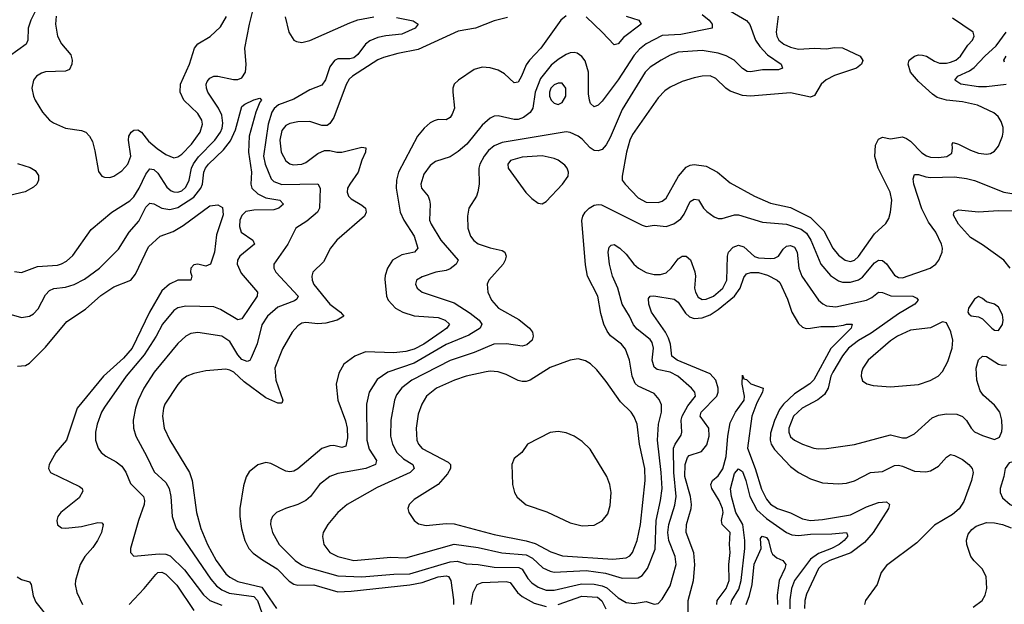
# Model space of a CAD drawing. Header units: inches. Extents: x 1173000 to 1307049, y 522583 to 678455.
# Tile 571 of 617: x 1232721 to 1237638, y 656011 to 658932. Entities that reach past the tile are written whole.
import ezdxf

# ---------------------------------------------------------------- set-up
doc = ezdxf.new("R2010")
doc.units = ezdxf.units.IN
doc.header["$MEASUREMENT"] = 0
doc.layers.add('B2635', color=7, linetype='Continuous')

msp = doc.modelspace()

# ---------------------------------------------------------------- linework, layer by layer
at = {"layer": 'B2635', "color": 5}
for points, elevation in [([(1236074.7, 659090), (1236350, 658926.9), (1236368.2, 658908.2), (1236395, 658830), (1236417.6, 658797.6), (1236456.4, 658756.4), (1236523.1, 658710), (1236530.3, 658690), (1236510, 658681.8), (1236430, 658681), (1236371.4, 658671.4), (1236353.4, 658673.4), (1236330, 658687.7), (1236289.8, 658730), (1236250, 658750.9), (1236210, 658764.4), (1236130, 658777.9), (1236010, 658769.2), (1235970, 658755), (1235924.4, 658730), (1235870, 658694.7), (1235844.3, 658670), (1235730, 658482.4), (1235670, 658343.5), (1235650, 658306), (1235630, 658283.1), (1235610, 658276.1), (1235590, 658278.8), (1235570, 658290.9), (1235530, 658335.1), (1235509.9, 658349.9), (1235470, 658367.7), (1235450, 658371.2), (1235130, 658318.5), (1235090, 658300.7), (1235062.7, 658277.3), (1235040.5, 658250), (1235018.3, 658210), (1235013.5, 658190), (1235014.7, 658110), (1235009.2, 658070.8), (1235002.7, 658050), (1234963.8, 657990), (1234957.1, 657950), (1234958.2, 657890), (1234972.1, 657850), (1234988.1, 657828.1), (1235010, 657811.9), (1235070, 657792.1), (1235130, 657778.7), (1235143, 657770), (1235150.3, 657750), (1235146, 657730), (1235135.2, 657710), (1235063.6, 657630), (1235055.8, 657610), (1235059.2, 657570), (1235076.8, 657530), (1235112.1, 657490), (1235213.8, 657433.8), (1235266.7, 657390), (1235281.7, 657370), (1235286, 657350), (1235279.5, 657330), (1235252.9, 657307.1), (1235230, 657299.8), (1235152.2, 657312.2), (1235088.5, 657310), (1234990, 657268.8), (1234870, 657228.3), (1234679.7, 657130), (1234630, 657092.8), (1234603.1, 657056.9), (1234592.8, 657030), (1234574.6, 656930), (1234572.6, 656850), (1234582.1, 656810), (1234604.8, 656770), (1234637.4, 656737.4), (1234684.2, 656710), (1234691, 656690), (1234671.1, 656668.9), (1234506.2, 656593.8), (1234356.5, 656510), (1234310, 656469.7), (1234259, 656410), (1234236.5, 656370), (1234232.6, 656350), (1234240.2, 656310), (1234269.6, 656269.6), (1234308.8, 656248.8), (1234389.9, 656230.1), (1234574.6, 656245.4), (1234650, 656242.8), (1234890, 656311.9), (1235010, 656294.7), (1235128.4, 656268.4), (1235250, 656257.5), (1235281.2, 656241.2), (1235333.4, 656193.4), (1235370, 656175.6), (1235390, 656171), (1235550, 656179.7), (1235646.8, 656166.8), (1235730, 656141.8), (1235810, 656143.1), (1235830, 656154.5), (1235856.2, 656190), (1235894.1, 656285.9), (1235899.5, 656430), (1235921.9, 656530), (1235928.9, 656590), (1235924.8, 656670), (1235906.5, 656830), (1235911, 656910), (1235925.6, 656970), (1235926.6, 657006.6), (1235914.5, 657034.5), (1235890, 657064.4), (1235810, 657100.5), (1235794.5, 657114.5), (1235779.9, 657150), (1235766.6, 657230), (1235745.8, 657285.8), (1235726.3, 657310), (1235671.7, 657351.7), (1235654.7, 657374.7), (1235638.6, 657410), (1235623.2, 657463.2), (1235607.4, 657550), (1235557.2, 657650), (1235546.9, 657706.9), (1235528.2, 657928.2), (1235533.7, 657950), (1235545.4, 657970), (1235564.5, 657990), (1235590, 658005.1), (1235610, 658009.1), (1235625.9, 658005.9), (1235830, 657904.2), (1235850, 657899), (1235890, 657904.9), (1235950, 657898.6), (1235988.4, 657911.6), (1236023.3, 657936.7), (1236040.2, 657959.8), (1236070, 658023.1), (1236090, 658035.6), (1236111.8, 658031.8), (1236136.5, 657990), (1236153.3, 657973.3), (1236190, 657946.9), (1236210, 657939.1), (1236230, 657938), (1236290, 657956.2), (1236310, 657957.1), (1236430, 657920.4), (1236550.5, 657909.5), (1236624.4, 657884.4), (1236650, 657865.1), (1236672.7, 657830), (1236722.4, 657710), (1236770, 657652.7), (1236810, 657626.4), (1236830, 657620.8), (1236870, 657620.1), (1236910, 657632.3), (1236930, 657645.3), (1236990, 657716.6), (1237010, 657729.4), (1237030, 657729.3), (1237050, 657712.1), (1237090, 657654.5), (1237110, 657643.5), (1237130, 657641.2), (1237267.6, 657690), (1237296.9, 657710), (1237311.5, 657730), (1237327.8, 657770), (1237329.6, 657790), (1237325.1, 657810), (1237296, 657870), (1237260, 657920), (1237226.4, 657986.4), (1237186.3, 658110), (1237182.8, 658137.2), (1237190, 658158.7), (1237210, 658158.6), (1237246.2, 658146.2), (1237270, 658143.2), (1237390, 658145.9), (1237450, 658138.2), (1237490, 658127.8), (1237636.5, 658070), (1237724.7, 658055.3)], 1260), ([(1232815.7, 659010), (1232775.8, 658930), (1232763, 658890), (1232760.5, 658830), (1232753, 658810), (1232670.2, 658750)], 1160), ([(1232694, 657674), (1232730, 657669.2), (1232810, 657698.6), (1232910, 657705.7), (1232928.9, 657711.1), (1232955, 657725), (1232986.7, 657753.3), (1233077.3, 657882.7), (1233180.9, 657970), (1233270, 658027.3), (1233290, 658046.5), (1233317.4, 658090), (1233350, 658159.2), (1233370, 658185.8), (1233390, 658183.2), (1233410, 658164.3), (1233455.3, 658095.3), (1233477, 658077), (1233490, 658071), (1233510, 658069.7), (1233530, 658077.3), (1233550, 658094.8), (1233566.3, 658130), (1233578.4, 658190), (1233588.6, 658211.4), (1233614.4, 658245.6), (1233694.4, 658330), (1233723.5, 658370), (1233731.9, 658390), (1233735.2, 658415.2), (1233730, 658454.3), (1233714, 658490), (1233660.6, 658570), (1233653, 658590), (1233652.7, 658610), (1233657.5, 658622.5), (1233670, 658639), (1233690, 658649.1), (1233710, 658649.1), (1233787.6, 658632.4), (1233810, 658633.4), (1233830, 658640.8), (1233848.8, 658670), (1233851.6, 658708.4), (1233844.7, 658790), (1233867.8, 658910), (1233898.5, 659030)], 1160), ([(1236130, 658957.8), (1236164.2, 658930), (1236179, 658910), (1236179.1, 658890), (1236022.3, 658857.7), (1235930, 658851.9), (1235849, 658811), (1235815.9, 658784.1), (1235790, 658755.2), (1235710, 658630.7), (1235630, 658525.3), (1235610, 658504.7), (1235590, 658496.9), (1235572.1, 658512.1), (1235566, 658530), (1235561.9, 658561.9), (1235561.1, 658670), (1235545.4, 658725.4), (1235528.4, 658748.4), (1235504.2, 658764.2), (1235490, 658767.7), (1235470, 658765.3), (1235450, 658757.3), (1235410, 658733.3), (1235375.3, 658704.7), (1235322.3, 658637.7), (1235295.7, 658570), (1235282.9, 658490), (1235270, 658467.3), (1235236.3, 658443.7), (1235210, 658433), (1235190, 658432.9), (1235110, 658451.9), (1235090, 658449.8), (1235070, 658440.3), (1235030, 658404.2), (1234953.4, 658310), (1234910, 658272.4), (1234870, 658246.3), (1234796.6, 658223.4), (1234770, 658203.9), (1234739.7, 658160.3), (1234724, 658110), (1234727.6, 658090), (1234760.2, 658050), (1234767.9, 658030), (1234771, 658010), (1234768.2, 657930), (1234775.5, 657910), (1234824.3, 657830), (1234911.3, 657730), (1234900.2, 657710), (1234870, 657687.1), (1234850, 657678.4), (1234798.4, 657670), (1234730, 657647.6), (1234703.1, 657630), (1234697.4, 657610), (1234706.3, 657590), (1234730.3, 657570), (1234890, 657516.3), (1234970, 657465.5), (1235016.3, 657430), (1235028.7, 657410), (1235020.6, 657390), (1234964, 657356), (1234850, 657308.2), (1234690, 657215.9), (1234559.6, 657170), (1234506.5, 657133.5), (1234465.5, 657070), (1234452.3, 657010), (1234453.9, 656830), (1234465.5, 656785.5), (1234502.9, 656730), (1234497.3, 656710), (1234449.9, 656689.9), (1234310, 656663.7), (1234270, 656649), (1234217.8, 656610), (1234173.8, 656550), (1234150, 656529), (1234110, 656509), (1234047.7, 656490), (1234002.4, 656470), (1233983.1, 656450), (1233975.2, 656430), (1233973.6, 656410), (1233983.5, 656370), (1234016.9, 656310), (1234096.5, 656230), (1234127.7, 656207.7), (1234150, 656197.9), (1234310, 656153.3), (1234430, 656147.3), (1234590, 656161.4), (1234670, 656163), (1234870, 656222.5), (1234905.5, 656225.5), (1234950, 656212.7), (1235010, 656209.2), (1235090, 656195.6), (1235214.3, 656194.3), (1235230, 656185.6), (1235258.9, 656138.9), (1235278.1, 656118.1), (1235310, 656096.8), (1235350, 656082.1), (1235390, 656080.9), (1235526.2, 656113.8), (1235590, 656110.7), (1235630, 656102.8), (1235652.8, 656092.8), (1235710, 656042.3), (1235750, 656020.4), (1235790, 656014.2), (1235850, 656025.1), (1235890, 656011.3), (1235910, 656014.9), (1235930, 656037), (1235970, 656103.6), (1235998.8, 656210), (1235993.7, 656250), (1235962.5, 656330), (1235957.5, 656370), (1235962.3, 656410), (1235993.4, 656506.6), (1235999.6, 656550), (1235987.7, 656670), (1235986.6, 656790), (1235993.9, 656810), (1236024.2, 656855.8), (1236027.8, 656870), (1236024.8, 656930), (1236028.9, 656950), (1236057.1, 657002.9), (1236095.4, 657050), (1236092.3, 657070), (1236076.5, 657090), (1236007.5, 657150), (1235970.2, 657170.2), (1235904.7, 657184.7), (1235890, 657195.3), (1235879.7, 657230), (1235886.5, 657290), (1235879.1, 657319.1), (1235870, 657333.8), (1235805.4, 657385.4), (1235786.3, 657406.3), (1235766.3, 657450), (1235729.9, 657509.9), (1235707.3, 657590), (1235682, 657650), (1235666.4, 657710), (1235660.6, 657770), (1235665.5, 657794.5), (1235674.3, 657805.7), (1235690, 657807.6), (1235717.3, 657790), (1235750, 657760.2), (1235788.4, 657710), (1235811.8, 657690), (1235850, 657668.3), (1235890, 657657.8), (1235921.9, 657658.1), (1235950, 657666.8), (1235974.4, 657690), (1236010, 657736.3), (1236030, 657749.4), (1236050, 657749.4), (1236071.3, 657731.3), (1236092.5, 657672.5), (1236095.4, 657650), (1236091.4, 657590), (1236096.3, 657570), (1236110, 657545.2), (1236130, 657534.3), (1236150, 657535.5), (1236186.4, 657550), (1236233.1, 657590), (1236252.8, 657630), (1236256, 657750), (1236261.5, 657770), (1236284.8, 657795.2), (1236310, 657804.8), (1236336.7, 657796.7), (1236390, 657748.3), (1236410, 657741.9), (1236470, 657737.9), (1236490, 657740.5), (1236509.9, 657750.1), (1236534.1, 657785.9), (1236550, 657799.7), (1236570, 657802.7), (1236590, 657794.6), (1236603.6, 657770), (1236612.1, 657690), (1236627.2, 657650), (1236711, 657531), (1236731.5, 657511.5), (1236750, 657501.4), (1236796.4, 657496.4), (1236950, 657529.6), (1236976.1, 657543.9), (1237010, 657571), (1237030, 657569.4), (1237072, 657552), (1237182, 657550), (1237200.9, 657540.9), (1237208.2, 657530), (1237192, 657510), (1237110, 657461.6), (1236973.9, 657366.1), (1236910, 657328.6), (1236860.4, 657290), (1236830, 657252), (1236781.9, 657170), (1236772.5, 657150), (1236758.8, 657090), (1236740.3, 657059.7), (1236707.5, 657032.5), (1236629.3, 656990), (1236586, 656950), (1236561.9, 656890), (1236561.4, 656870), (1236570, 656847.9), (1236590, 656830.2), (1236630, 656811.2), (1236687.7, 656790), (1236710, 656786.8), (1236750, 656788.5), (1236890, 656809), (1237070, 656857.5), (1237130, 656842.3), (1237150, 656842.9), (1237190, 656862.8), (1237278.2, 656941.8), (1237310, 656956.3), (1237350, 656962.7), (1237401.1, 656961.1), (1237429.4, 656949.4), (1237449.4, 656929.4), (1237472.9, 656890), (1237490, 656872.9), (1237530, 656853.7), (1237590, 656834), (1237613.8, 656846.2), (1237626.3, 656873.7), (1237628.4, 656891.6), (1237626.2, 656930), (1237616.3, 656970), (1237590, 657005.6), (1237534.6, 657054.6), (1237517.9, 657077.9), (1237502, 657130), (1237498.5, 657190), (1237510, 657232.2), (1237530, 657250.2), (1237550, 657248.4), (1237610, 657211), (1237630, 657206.2), (1237650, 657207)], 1240), ([(1232902.8, 658950), (1232898.9, 658910), (1232910.1, 658850), (1232930, 658811.5), (1232975.8, 658755.8), (1232981.8, 658730), (1232980.6, 658710), (1232970, 658683), (1232950, 658674.5), (1232850, 658671), (1232830, 658665.1), (1232804.9, 658650), (1232790, 658629.2), (1232781.1, 658590), (1232788.9, 658550), (1232798, 658530), (1232834, 658470), (1232870, 658430.3), (1232890, 658416.1), (1232950, 658390.2), (1233030, 658378.7), (1233050.2, 658370.2), (1233070, 658350.5), (1233083.6, 658323.6), (1233095.8, 658275.8), (1233113.9, 658173.9), (1233130, 658150.4), (1233144.9, 658144.9), (1233170, 658144), (1233190.6, 658149.4), (1233230, 658176.5), (1233260.7, 658210), (1233275.6, 658250), (1233264.5, 658330), (1233266.2, 658350), (1233277.6, 658370), (1233290, 658379.5), (1233310, 658380.9), (1233328.2, 658370), (1233364.1, 658324.1), (1233407.7, 658287.7), (1233450, 658258), (1233490, 658241.6), (1233510, 658245.7), (1233530, 658260.1), (1233579.3, 658310), (1233621.8, 658370), (1233633.5, 658410), (1233630.5, 658430), (1233610, 658462.3), (1233540.9, 658530), (1233522.5, 658570), (1233524.5, 658610), (1233569.4, 658710), (1233594.2, 658790), (1233610, 658811.2), (1233671.8, 658848.2), (1233723.4, 658896.6), (1233753.2, 658946.8)], 1180), ([(1234601.8, 658941.8), (1234685.5, 658925.5), (1234710.7, 658910), (1234696, 658890), (1234630, 658859.8), (1234549.4, 658850.6), (1234510, 658842.2), (1234470, 658826.3), (1234447.5, 658810), (1234410, 658758.3), (1234390, 658741.2), (1234370, 658735.5), (1234310, 658735.6), (1234292.5, 658727.5), (1234270, 658695.6), (1234248.7, 658631.3), (1234230, 658604.1), (1234170, 658580.5), (1234090, 658534.3), (1234013.9, 658506.1), (1233991.6, 658488.4), (1233979.2, 658470), (1233962.2, 658410), (1233937.7, 658250), (1233947.2, 658210), (1233977.2, 658137.2), (1233990, 658123), (1234030, 658108.8), (1234210, 658112.1), (1234221, 658090), (1234218.2, 657990), (1234208.1, 657970), (1234154.9, 657925.1), (1234099, 657890), (1234060.1, 657810), (1233990.3, 657710), (1233989.1, 657690), (1234000.2, 657670), (1234112.1, 657550), (1234105.2, 657534.8), (1234093.6, 657526.4), (1234010, 657495.3), (1233957.8, 657450), (1233930, 657406.9), (1233907.1, 657312.9), (1233877.2, 657242.8), (1233870, 657228.7), (1233856.3, 657223.7), (1233830, 657234), (1233810, 657256.5), (1233770, 657324.3), (1233730, 657349.9), (1233610, 657368.4), (1233575.6, 657364.4), (1233550, 657350.8), (1233510, 657314), (1233392.9, 657170), (1233341.2, 657090), (1233312.8, 657030), (1233299, 656990), (1233287, 656930), (1233288.6, 656890), (1233300.6, 656850), (1233356.1, 656750), (1233392.4, 656672.4), (1233450, 656619.3), (1233467.5, 656590), (1233476.2, 656550), (1233482.6, 656450), (1233501.4, 656390), (1233675.7, 656135.7), (1233703.4, 656103.4), (1233730, 656082.4), (1233766.5, 656066.5), (1233890.6, 656050), (1233909, 656029), (1233930, 655968.4)], 1160), ([(1235157.3, 658942.7), (1235090, 658925.9), (1234997.6, 658890), (1234910, 658873.7), (1234710, 658782.8), (1234610, 658763.1), (1234537.1, 658742.9), (1234509.7, 658730.3), (1234382, 658650), (1234366.2, 658633.8), (1234351.4, 658608.6), (1234290, 658443.5), (1234270, 658412.6), (1234256.3, 658403.7), (1234230, 658402.3), (1234170, 658423.5), (1234110, 658421.8), (1234070, 658412.2), (1234050, 658402.5), (1234030, 658377.2), (1234020.5, 658330), (1234026.8, 658270), (1234050, 658226.3), (1234070, 658210.9), (1234086.6, 658206.6), (1234129.4, 658210), (1234150, 658218.7), (1234210, 658263.2), (1234242.2, 658277.8), (1234270, 658278.3), (1234304.7, 658270), (1234329.3, 658269.3), (1234430, 658295.5), (1234450, 658292), (1234447.1, 658270), (1234429.5, 658230.5), (1234410.8, 658170), (1234368.7, 658110), (1234358.3, 658090), (1234355.5, 658070), (1234362.3, 658050), (1234376.3, 658036.3), (1234430, 658005.4), (1234447.1, 657990), (1234451.6, 657970), (1234442.7, 657950), (1234304.7, 657830), (1234273.1, 657790), (1234238, 657722), (1234184, 657670), (1234179.3, 657650), (1234181, 657630), (1234190, 657608), (1234270.2, 657510), (1234322.9, 657470), (1234338.9, 657450), (1234306.3, 657430), (1234250, 657415.3), (1234210, 657411.4), (1234150, 657418.7), (1234130, 657414.8), (1234110, 657401.5), (1234080.7, 657370), (1234033.3, 657286.7), (1233995, 657190), (1233999.8, 657130), (1234034.3, 657030), (1234030, 657015.1), (1234010, 657015), (1233950, 657042.5), (1233841.7, 657121.7), (1233790, 657169.9), (1233770, 657181), (1233750, 657185.3), (1233650, 657176.8), (1233590, 657163.5), (1233555.8, 657150), (1233530, 657131.9), (1233510, 657109.7), (1233445.5, 657010), (1233438.2, 656990), (1233433.9, 656950), (1233442.5, 656890), (1233470, 656830.3), (1233568.7, 656668.7), (1233581.3, 656630), (1233602.9, 656470), (1233625, 656390), (1233658.3, 656310), (1233701.8, 656230), (1233750, 656163.6), (1233770, 656145.9), (1233810, 656124.3), (1233930, 656095.9), (1234002.4, 655990)], 1180), ([(1235449.2, 658950.8), (1235424.1, 658930), (1235323.2, 658790), (1235266.9, 658730), (1235250, 658705.3), (1235227.7, 658650), (1235210, 658620.3), (1235190, 658615.7), (1235141.2, 658661.2), (1235110, 658679), (1235070, 658691.1), (1235030, 658695.2), (1234990, 658682), (1234911.5, 658630), (1234891.3, 658610), (1234883.8, 658590), (1234883.2, 658570), (1234891.8, 658490), (1234881.2, 658458.8), (1234870, 658442.4), (1234850, 658431.2), (1234810, 658432.4), (1234790, 658426.9), (1234770, 658415.8), (1234741.3, 658390), (1234707.6, 658350), (1234613.1, 658170), (1234603.3, 658130), (1234601.5, 658090), (1234621.2, 657970), (1234638.5, 657930), (1234690.1, 657850), (1234709.1, 657790), (1234692.2, 657770), (1234630, 657757.5), (1234582.8, 657730), (1234557.4, 657690), (1234545.7, 657654.3), (1234544.5, 657635.5), (1234552.6, 657550), (1234561.7, 657530), (1234597.5, 657490), (1234633.8, 657470), (1234690, 657452.2), (1234810, 657443.3), (1234845.2, 657430), (1234867.9, 657410), (1234854.2, 657390), (1234826.1, 657370), (1234739.3, 657310), (1234690, 657284.9), (1234650, 657273.7), (1234590, 657266.5), (1234448.3, 657271.7), (1234394.9, 657250), (1234340.2, 657210), (1234313.9, 657166.1), (1234302, 657110), (1234309.4, 657030), (1234347.5, 656927.5), (1234356.5, 656890), (1234357.3, 656842.7), (1234350, 656800.5), (1234330, 656793.7), (1234290, 656803.6), (1234270, 656803.2), (1234230.1, 656789.9), (1234110, 656686.8), (1234090, 656675.5), (1234070, 656671.8), (1234050, 656676.5), (1233974.3, 656714.3), (1233950, 656718.5), (1233910, 656708.3), (1233867, 656673), (1233851.8, 656648.2), (1233837.6, 656602.4), (1233820.1, 656490), (1233819.5, 656450), (1233827.9, 656390), (1233844.8, 656330), (1233865.1, 656290), (1233886.3, 656266.3), (1233932.5, 656232.5), (1234007.3, 656187.3), (1234067, 656127), (1234090, 656111), (1234110, 656105.5), (1234190, 656108.7), (1234310, 656073.6), (1234375.7, 656075.7), (1234670, 656107.2), (1234730, 656119.5), (1234810, 656147.8), (1234850, 656153.3), (1234862, 656150), (1234873.3, 656130), (1234887.6, 656032.4), (1234886.7, 656010)], 1220), ([(1234046.2, 658946.2), (1234065.5, 658870), (1234089.5, 658829.5), (1234102.5, 658822.5), (1234130, 658818), (1234170, 658827.1), (1234370, 658915.9), (1234410, 658930.1), (1234490, 658945.3)], 1160), ([(1235750, 658948.6), (1235813, 658930), (1235824.2, 658910), (1235736.9, 658843.1), (1235710, 658810.8), (1235690, 658805.3), (1235629.9, 658870), (1235550, 658946)], 1220), ([(1236509.5, 658950), (1236498.5, 658870), (1236501.8, 658850), (1236513, 658830), (1236536.5, 658810), (1236570, 658793.9), (1236610, 658785), (1236690, 658790.1), (1236750, 658785.7), (1236790, 658792.7), (1236830, 658791), (1236918.4, 658750), (1236932.4, 658727.6), (1236924.6, 658710), (1236899.5, 658690), (1236790, 658652.3), (1236748.5, 658631.5), (1236724.3, 658610), (1236690, 658553.5), (1236670, 658544.2), (1236570, 658565.4), (1236370.1, 658549.9), (1236330, 658553.6), (1236270, 658574.9), (1236247.9, 658590), (1236198.1, 658638.1), (1236170, 658651.5), (1236130, 658649.8), (1236090, 658640.7), (1236030, 658622.4), (1235970, 658593.8), (1235943.5, 658576.5), (1235910, 658541.5), (1235781.4, 658358.6), (1235768.7, 658330), (1235752.2, 658270), (1235729.1, 658150), (1235730.3, 658130), (1235744, 658110), (1235810, 658041), (1235850, 658020.6), (1235910, 658017.5), (1235930, 658024.7), (1235950, 658040.5), (1236010.7, 658149.3), (1236050, 658194.1), (1236070, 658204.7), (1236090, 658208.4), (1236150, 658200.1), (1236206.2, 658170), (1236270, 658116.3), (1236390.4, 658050.4), (1236470, 658015), (1236570, 657993.3), (1236670, 657943.1), (1236736.4, 657876.4), (1236782.6, 657790), (1236810, 657754.3), (1236843.2, 657730), (1236870, 657723.6), (1236890, 657730.8), (1236910, 657748.1), (1236990, 657861), (1237046.4, 657913.6), (1237061.5, 657938.5), (1237070.8, 657969.2), (1237076.1, 658030), (1237069, 658070), (1237008.9, 658190), (1236991.5, 658248.5), (1236994.6, 658305.5), (1237010, 658334), (1237030, 658344.4), (1237070, 658335.6), (1237130, 658345.9), (1237150, 658338.5), (1237170, 658323.9), (1237227.2, 658267.2), (1237250, 658251.8), (1237270, 658244.5), (1237310, 658242.5), (1237351.4, 658248.6), (1237375.7, 658264.3), (1237379.9, 658290), (1237377.3, 658310), (1237382.4, 658317.6), (1237409.8, 658310.2), (1237470, 658279.1), (1237510, 658264.7), (1237550, 658259.6), (1237570, 658262.8), (1237590, 658274), (1237610, 658300.2), (1237629.8, 658349.8), (1237633.2, 658370), (1237632.6, 658392.6), (1237623.5, 658423.5), (1237608.5, 658448.5), (1237586.7, 658466.7), (1237504.7, 658504.7), (1237430, 658521), (1237350, 658529.3), (1237303.5, 658543.5), (1237279.7, 658559.7), (1237210, 658622.9), (1237170.7, 658670), (1237158.2, 658710), (1237164, 658730), (1237189.6, 658750), (1237210, 658755.9), (1237230, 658755.2), (1237250, 658749.3), (1237290, 658724.1), (1237314.7, 658714.7), (1237350, 658713.8), (1237370, 658719.1), (1237395.5, 658730), (1237419, 658750), (1237455.5, 658804.5), (1237479.8, 658830), (1237488.6, 658850), (1237483.1, 658870), (1237380, 658940)], 1280), ([(1237648.5, 658608.5), (1237550, 658596.4), (1237510, 658596.2), (1237421.3, 658610), (1237391, 658630), (1237406.4, 658650), (1237464.1, 658675.9), (1237487.7, 658692.3), (1237541.2, 658750), (1237598.4, 658801.6), (1237647.6, 658870)], 1260), ([(1237638.8, 658718.8), (1237636.2, 658730), (1237647.5, 658750)], 1240), ([(1232678.6, 657458.6), (1232730, 657444), (1232768.9, 657451.1), (1232790, 657462.3), (1232812.3, 657487.7), (1232850, 657557.7), (1232870, 657578.4), (1232891.8, 657588.2), (1232950, 657595.4), (1232991.9, 657608.1), (1233044, 657636), (1233119.4, 657690), (1233214.7, 657785.3), (1233266.9, 657870), (1233315.1, 657924.9), (1233350, 657995.6), (1233370, 658015.2), (1233390, 658012.4), (1233430.1, 657990.1), (1233470, 657982.9), (1233510, 657993.6), (1233590, 658045.7), (1233625.3, 658090), (1233633, 658110), (1233639.7, 658170), (1233648.7, 658190), (1233664, 658210), (1233738.7, 658281.3), (1233773.2, 658326.8), (1233798.2, 658381.8), (1233830, 658497.4), (1233844.7, 658510), (1233890, 658531.9), (1233919.5, 658539.5), (1233928.7, 658530), (1233920.2, 658519.8), (1233899.8, 658470), (1233867.1, 658350), (1233862.8, 658270), (1233878.8, 658170), (1233875.5, 658110), (1233880.6, 658090), (1233910, 658062.2), (1233950, 658041.6), (1234020.4, 658030), (1234038.5, 658010), (1234014.7, 657990), (1233990, 657982.1), (1233890, 657980.7), (1233850, 657973.2), (1233830, 657953.8), (1233819.8, 657930), (1233818, 657898), (1233827.5, 657870), (1233885.3, 657830), (1233892.7, 657810), (1233820.6, 657750), (1233808.1, 657730), (1233806.5, 657710), (1233826, 657666), (1233908.2, 657570), (1233906.2, 657550), (1233830, 657437.6), (1233810, 657431.2), (1233723.5, 657483.5), (1233690, 657497.3), (1233550, 657500.8), (1233510, 657492.1), (1233490, 657478.5), (1233434.4, 657410), (1233402.7, 657350), (1233342.7, 657257.3), (1233251.8, 657150), (1233144.2, 656995.7), (1233129.4, 656970), (1233107.1, 656910), (1233099.7, 656870), (1233099.7, 656830), (1233112.6, 656790), (1233127.4, 656770), (1233150, 656751.6), (1233202.2, 656722.2), (1233230, 656700.2), (1233250, 656670.3), (1233274.1, 656614.1), (1233338.9, 656550), (1233344.1, 656530), (1233341.4, 656510), (1233313.5, 656430), (1233274.4, 656290), (1233273.4, 656270), (1233290, 656250.7), (1233416.6, 656263.4), (1233450, 656260.9), (1233472.8, 656252.8), (1233543.2, 656183.2), (1233637.8, 656057.8), (1233670, 656030.1), (1233730, 656007)], 1140), ([(1232710, 658212.4), (1232772.8, 658192.8), (1232797.6, 658177.6), (1232813.7, 658153.7), (1232814, 658130), (1232805.5, 658110), (1232790, 658094.5), (1232748.2, 658071.8), (1232670, 658053.3)], 1160), ([(1232710, 657199.7), (1232750, 657203.2), (1232770, 657215.9), (1232850, 657294.7), (1232956.5, 657423.5), (1233050, 657485.4), (1233126, 657554), (1233190, 657596.8), (1233275.1, 657630), (1233299.7, 657660.3), (1233363.7, 657796.3), (1233422.3, 657850), (1233486.4, 657873.6), (1233537.4, 657902.6), (1233670, 658001.6), (1233710, 658007.3), (1233733.5, 657993.5), (1233737.3, 657957.3), (1233702.8, 657857.2), (1233693.8, 657770), (1233674, 657710), (1233650, 657699.8), (1233610, 657709.8), (1233590, 657706.9), (1233576.1, 657690), (1233574.4, 657670), (1233579.6, 657650), (1233574.8, 657630), (1233510, 657630.5), (1233469.1, 657610.9), (1233430, 657577.4), (1233368.9, 657470), (1233281.6, 657290), (1233238.8, 657241.2), (1233139.8, 657150), (1233007.3, 656990), (1232954.6, 656830), (1232901.7, 656770), (1232868.4, 656710), (1232864.9, 656690), (1232874.9, 656670), (1233018.8, 656598.8), (1233032, 656590), (1233035.5, 656575.5), (1233017.9, 656542.1), (1232925.8, 656470), (1232911.3, 656450), (1232906, 656430), (1232910, 656408.5), (1232930, 656392.7), (1232951.1, 656391.1), (1233030, 656399.1), (1233110, 656419.3), (1233130, 656418), (1233136.9, 656410), (1233129.4, 656370), (1233108.9, 656330), (1233085.3, 656294.7), (1233046.4, 656250), (1233023, 656210), (1232998.5, 656130), (1232997.7, 656110), (1233006.4, 656070), (1233034.3, 656010)], 1120), ([(1237666.9, 657690), (1237635.4, 657730), (1237530, 657806.8), (1237470, 657843.4), (1237408.9, 657910), (1237385.2, 657954.8), (1237388, 657972), (1237410, 657980.8), (1237510, 657971.8), (1237610, 657978.8), (1237710, 657976.9)], 1240), ([(1236059.9, 655950), (1236059.6, 656030), (1236086.7, 656130), (1236092.9, 656207.1), (1236087.2, 656267.2), (1236048.9, 656370), (1236050.3, 656410), (1236074.4, 656490), (1236076.2, 656510), (1236070.6, 656550), (1236043.3, 656650), (1236044.3, 656710), (1236055.6, 656744.4), (1236065, 656755), (1236125.5, 656774.5), (1236152.1, 656807.9), (1236163.7, 656850), (1236162.1, 656890), (1236119, 656950), (1236124.5, 656970), (1236202.3, 657050), (1236209.9, 657070), (1236209.9, 657090), (1236197.2, 657130), (1236170, 657163), (1236005, 657230), (1235978.6, 657250), (1235970.6, 657310), (1235961.2, 657341.2), (1235946.7, 657370), (1235876.9, 657470), (1235862.5, 657510), (1235861.9, 657538.1), (1235869.9, 657550.1), (1235887.5, 657552.5), (1235990, 657535), (1236010, 657520.7), (1236045.9, 657465.9), (1236066.3, 657446.3), (1236090, 657439.5), (1236130, 657441.3), (1236170, 657457.5), (1236210, 657483.8), (1236291.6, 657550), (1236319.9, 657590), (1236337.1, 657642.9), (1236350, 657661.6), (1236372, 657668), (1236410, 657668), (1236455.2, 657655.2), (1236504.6, 657630), (1236517.9, 657617.9), (1236554.8, 657534.8), (1236576.6, 657470), (1236610, 657412.9), (1236630, 657395.6), (1236649.2, 657389.2), (1236669.6, 657389.6), (1236721.4, 657398.6), (1236790, 657399), (1236835.4, 657404.6), (1236850.8, 657410.8), (1236878.4, 657410), (1236874.2, 657390), (1236771.7, 657288.3), (1236687.9, 657132.1), (1236667.6, 657112.4), (1236590, 657061.5), (1236534.9, 657010), (1236516.4, 656983.6), (1236490, 656929.1), (1236470, 656865.1), (1236468.2, 656830), (1236473.3, 656810), (1236490, 656784), (1236570, 656699), (1236610, 656669.4), (1236670, 656638.3), (1236730, 656617.3), (1236810, 656612.4), (1236850, 656615.9), (1236890, 656628.2), (1236970, 656668.8), (1237030, 656674), (1237090, 656704.9), (1237110, 656706), (1237130, 656700.9), (1237190, 656675.3), (1237246.9, 656673.1), (1237270, 656677.6), (1237310, 656700.1), (1237350, 656746.5), (1237370, 656758.7), (1237390, 656754), (1237430, 656734.7), (1237462, 656710), (1237477.4, 656690), (1237482.7, 656670), (1237474.7, 656630), (1237436.1, 656523.9), (1237412.6, 656487.4), (1237380, 656460), (1237290, 656406.8), (1237201.7, 656318.3), (1237050, 656204.8), (1237023.2, 656170), (1237003.9, 656110), (1236944.7, 656030), (1236940.8, 656010)], 1220), ([(1236202.1, 656010), (1236204.6, 656030), (1236249.9, 656090), (1236263.4, 656130), (1236261.7, 656210), (1236269.9, 656270), (1236266.3, 656310), (1236269.4, 656369.4), (1236228.4, 656410), (1236226.5, 656430), (1236234.4, 656470), (1236231.7, 656490), (1236214.6, 656530), (1236178.1, 656590), (1236173, 656610), (1236180.2, 656630), (1236210, 656652.6), (1236232.5, 656687.5), (1236249.2, 656750), (1236257.8, 656850), (1236270, 656917.4), (1236295.5, 656970), (1236338.9, 657030), (1236340.9, 657050), (1236329.5, 657110.5), (1236330, 657156), (1236336.8, 657136.8), (1236350, 657133.7), (1236372.5, 657112.5), (1236433.8, 657090), (1236430.6, 657070), (1236402.7, 657017.3), (1236377.5, 656950), (1236355.5, 656790), (1236393.7, 656690), (1236425.4, 656585.4), (1236450, 656536.1), (1236471.2, 656511.2), (1236505.8, 656490), (1236570, 656467), (1236630, 656437.4), (1236670, 656429.7), (1236730, 656433.9), (1236870, 656457.4), (1236950, 656497), (1237010, 656519.7), (1237050, 656522.9), (1237065.8, 656510), (1237059.5, 656490), (1236983.1, 656370), (1236940.4, 656319.6), (1236871.5, 656268.5), (1236767.3, 656230), (1236730.7, 656210), (1236710, 656190.4), (1236650, 656061), (1236641.4, 656030), (1236639.9, 655990)], 1180), ([(1236273, 656010), (1236277.7, 656030), (1236312.9, 656087.1), (1236324.9, 656130), (1236342.8, 656290), (1236342.6, 656330), (1236333.2, 656410), (1236297.1, 656470), (1236276, 656550), (1236271.6, 656588.4), (1236290, 656664.2), (1236310, 656688), (1236330, 656674.9), (1236347.7, 656630), (1236367.3, 656550), (1236402.4, 656482.4), (1236450, 656439.2), (1236550, 656369.3), (1236577.3, 656357.3), (1236610, 656354.5), (1236670, 656361.7), (1236776.5, 656363.5), (1236850, 656370.1), (1236855.8, 656355.8), (1236855.6, 656350), (1236838.5, 656330), (1236814.3, 656310), (1236776, 656290), (1236710, 656264.7), (1236670, 656236.7), (1236590.5, 656130), (1236574.9, 656090), (1236566.5, 656033.5), (1236567.4, 655987.4)], 1160), ([(1237483.7, 655996.3), (1237528, 656030), (1237542.8, 656057.2), (1237551.1, 656090), (1237547.4, 656150), (1237528.2, 656188.2), (1237487.7, 656227.7), (1237471.6, 656250), (1237450.5, 656310), (1237449.2, 656330.8), (1237458.4, 656361.6), (1237475.7, 656384.3), (1237498.5, 656401.5), (1237550, 656419.5), (1237590, 656418.5), (1237630, 656409.7), (1237673.1, 656393.1)], 1220), ([(1236349.1, 656010), (1236365.4, 656054.6), (1236378.5, 656110), (1236388.7, 656211.3), (1236423.2, 656290), (1236420.7, 656339.3), (1236428.7, 656351.3), (1236450, 656343.8), (1236460.9, 656330), (1236474.2, 656274.2), (1236481.3, 656261.3), (1236502.3, 656242.3), (1236532.4, 656230), (1236546.4, 656210), (1236542, 656190), (1236513.7, 656130), (1236504.4, 656055.6), (1236506.2, 656010)], 1140), ([(1233267.9, 656010), (1233342.7, 656090), (1233399.9, 656160.1), (1233410, 656169.1), (1233430, 656171.2), (1233450, 656162.1), (1233506.1, 656106.1), (1233590, 655980.1)], 1120), ([(1232708.2, 656148.2), (1232730, 656134.4), (1232770, 656123.6), (1232777.3, 656110), (1232787.6, 656052.4), (1232801.9, 656021.9), (1232872, 655932)], 1080), ([(1234975, 656010), (1234986.3, 656070), (1235004.7, 656110), (1235030, 656120.3), (1235150, 656124.8), (1235170, 656119.6), (1235207, 656070), (1235230, 656049.3), (1235290, 656017.1), (1235350, 656000.3)], 1220), ([(1235410, 656009.3), (1235528.2, 656051.8), (1235605.9, 656045.9), (1235628.4, 656028.4), (1235648.7, 655988.7)], 1220)]:
    msp.add_lwpolyline(points, dxfattribs=dict(at, elevation=elevation))
for points, elevation in [([(1235410, 658614.9), (1235390, 658606.5), (1235374, 658590), (1235366.2, 658570), (1235366.7, 658550), (1235375.6, 658530), (1235390, 658514.1), (1235410, 658508.2), (1235430, 658518.2), (1235448, 658550), (1235449, 658590), (1235430, 658614.2)], 1260), ([(1235330, 658252.2), (1235230, 658244.8), (1235171.9, 658228.1), (1235158, 658210), (1235160.5, 658190), (1235248.3, 658068.2), (1235278.3, 658038.3), (1235310, 658015.3), (1235330, 658012.2), (1235350, 658023.1), (1235432.5, 658110), (1235459.3, 658150), (1235461.2, 658170), (1235454.8, 658190), (1235444, 658204), (1235410, 658229.8), (1235390, 658238.7)], 1280), ([(1237510, 657549.2), (1237490, 657536), (1237459.3, 657490), (1237456.3, 657470), (1237461.7, 657461.7), (1237472.7, 657452.7), (1237510, 657446.3), (1237530, 657437), (1237576.5, 657390), (1237590, 657380.7), (1237610, 657378.3), (1237630, 657408), (1237632.9, 657430), (1237630, 657457), (1237610, 657495.8), (1237590, 657509.7), (1237550, 657522), (1237530, 657539.3)], 1260), ([(1237330, 657422.6), (1237270, 657392.5), (1237170, 657379.9), (1237104.7, 657350), (1237070, 657327.4), (1236958, 657230), (1236931.6, 657190), (1236925.3, 657170), (1236923, 657150), (1236930, 657126.8), (1236952.5, 657112.5), (1236984.2, 657104.2), (1237070, 657097.4), (1237210, 657109.2), (1237268.5, 657128.5), (1237307.8, 657150), (1237330, 657174), (1237356.7, 657223.3), (1237377.6, 657290), (1237380.9, 657330), (1237371.5, 657371.5), (1237350, 657417.6)], 1260), ([(1235510, 657236.9), (1235470, 657231.1), (1235370, 657193.3), (1235270, 657130.6), (1235250, 657124.3), (1235230, 657123.7), (1235210, 657129.2), (1235150, 657159.4), (1235110, 657172.2), (1235070, 657175.2), (1235050, 657171.9), (1234950, 657151), (1234893.1, 657130), (1234802.7, 657090), (1234753.2, 657050), (1234728.5, 657011.5), (1234710, 656960.9), (1234700.5, 656890), (1234703.5, 656830), (1234711.7, 656810), (1234730, 656789.5), (1234861, 656721), (1234871.8, 656710), (1234872.8, 656690), (1234858.1, 656661.9), (1234810.1, 656609.9), (1234690, 656534.5), (1234665.3, 656510), (1234658.7, 656490), (1234663.7, 656470), (1234690, 656428.7), (1234712.3, 656412.3), (1234750, 656404.5), (1234850, 656414.8), (1234890, 656412.1), (1235090, 656358.7), (1235250, 656327.9), (1235295, 656315), (1235373, 656273), (1235432.2, 656252.2), (1235683.7, 656236.3), (1235750, 656242.7), (1235767.4, 656252.6), (1235782, 656270), (1235805.2, 656330), (1235820.8, 656410), (1235844.9, 656630), (1235842.9, 656690), (1235815.5, 656810), (1235803.9, 656910), (1235790, 656947.8), (1235774, 656970), (1235722.2, 657022.2), (1235650, 657124.7), (1235602.4, 657182.4), (1235571.6, 657211.6), (1235546.5, 657226.5)], 1280), ([(1235410, 656874), (1235370, 656868.7), (1235256.4, 656810), (1235228, 656770), (1235190, 656738.4), (1235178, 656710), (1235181.2, 656610), (1235192.2, 656570), (1235205.4, 656545.4), (1235250, 656507.5), (1235353.2, 656473.2), (1235470, 656418), (1235530, 656403.4), (1235590, 656406.9), (1235630, 656428), (1235657.5, 656462.5), (1235670, 656504.9), (1235674.5, 656570), (1235668, 656610), (1235653.2, 656650), (1235570, 656785.1), (1235530, 656824.8), (1235490, 656850.7), (1235450, 656867)], 1320), ([(1237690, 656724.2), (1237662.6, 656717.4), (1237642.4, 656690), (1237635.8, 656650), (1237618, 656590), (1237618, 656570), (1237630, 656543.1), (1237667, 656510), (1237723.5, 656483.5), (1237810, 656422.1), (1237870, 656403.5), (1237890, 656402.5), (1237910, 656408), (1237920.2, 656430), (1237928.3, 656490), (1237941, 656518.9), (1237986.8, 656590), (1237983.1, 656610), (1237930, 656665.6), (1237890, 656692.6), (1237730, 656722.3)], 1240)]:
    msp.add_lwpolyline(points, close=True, dxfattribs=dict(at, elevation=elevation))

doc.saveas('drawing.dxf')
